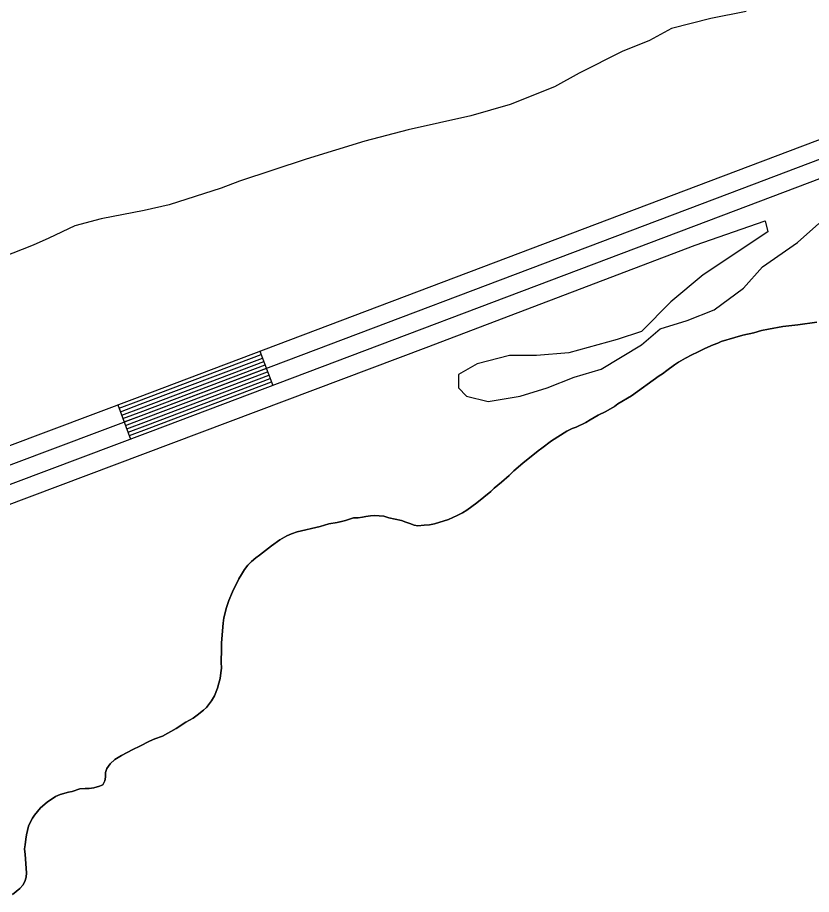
# Model space of a CAD drawing. Extents: x 3250478 to 3288318, y 788638 to 816472.
# Drawn here: x 3279625 to 3280279, y 801245 to 801966 of the extents above; entities that cross this region are included whole.
import ezdxf

# ---------------------------------------------------------------- set-up
doc = ezdxf.new("R2010")
doc.units = 0
for name, color, linetype in [('V-ROAD-CNTR', 7, 'Continuous'), ('V-SITE-VEGE', 7, 'Continuous'), ('V-TOPO-SHOR', 7, 'Continuous')]:
    doc.layers.add(name, color=color, linetype=linetype)

msp = doc.modelspace()

# ---------------------------------------------------------------- linework, layer by layer
at = {"layer": 'V-ROAD-CNTR'}
for p, q in [((3279824.8, 801691.27), (3279835.4, 801663.21)), ((3279707.89, 801647.14), (3279718.42, 801619.05))]:
    msp.add_line(p, q, dxfattribs=at)
for points in [[(3279082.67, 801392.08), (3279366.73, 801503.13), (3279729.47, 801639.21), (3280211.42, 801821.34), (3280733.6, 802019.11), (3281207.62, 802201.42), (3281400.88, 802276.74), (3281838.66, 802438.44), (3281990.13, 802489.67), (3282194.67, 802565.33), (3282521.86, 802691.26), (3282957.99, 802858.73), (3283121.55, 802911.32), (3283189.6, 802930.13), (3283253.66, 802955.86), (3283320.07, 802987.71), (3283377.28, 803019.01), (3283437.72, 803056.37), (3283497.47, 803110.31), (3283521.03, 803145.53)], [(3279175.68, 801410.27), (3279372.09, 801489.12), (3279734.76, 801625.17), (3280216.73, 801807.31), (3280738.95, 802005.1), (3281213.03, 802187.44), (3281406.2, 802262.71), (3281843.66, 802424.3), (3281995.14, 802475.53), (3282199.97, 802551.29), (3282527.24, 802677.26), (3282962.98, 802844.58), (3283125.84, 802896.95), (3283179.53, 802911.78)], [(3279072.99, 801403.29), (3279361.36, 801517.14), (3279724.18, 801653.25), (3280206.12, 801835.37), (3280728.25, 802033.12), (3281202.2, 802215.41), (3281395.56, 802290.76), (3281833.66, 802452.59), (3281932.94, 802486.16)], [(3279708.94, 801644.33), (3279725.24, 801650.44), (3279825.86, 801688.46)], [(3279709.99, 801641.52), (3279726.3, 801647.63), (3279826.92, 801685.66)], [(3279711.05, 801638.71), (3279727.36, 801644.83), (3279827.98, 801682.85)], [(3279712.1, 801635.9), (3279728.41, 801642.02), (3279829.04, 801680.05)], [(3279713.15, 801633.09), (3279729.47, 801639.21), (3279830.1, 801677.24)], [(3279714.21, 801630.28), (3279730.53, 801636.4), (3279831.16, 801674.43)], [(3279715.26, 801627.47), (3279731.58, 801633.6), (3279832.22, 801671.63)], [(3279716.31, 801624.66), (3279732.64, 801630.79), (3279833.28, 801668.82)], [(3279717.37, 801621.86), (3279733.7, 801627.98), (3279834.34, 801666.01)]]:
    msp.add_lwpolyline(points, dxfattribs=at)
at = {"layer": 'V-SITE-VEGE'}
for p, q in [((3280224.86, 801970.66), (3280195.79, 801964.79)), ((3280195.79, 801964.79), (3280163.52, 801956.7)), ((3280163.52, 801956.7), (3280145.32, 801946.69)), ((3280145.32, 801946.69), (3280122.79, 801937.68)), ((3280122.79, 801937.68), (3280087.43, 801919.82)), ((3280087.43, 801919.82), (3280067.09, 801908.69)), ((3280067.09, 801908.69), (3280030.61, 801894.06)), ((3280030.61, 801894.06), (3279998.35, 801884.89)), ((3279998.35, 801884.89), (3279946.7, 801873.25)), ((3279946.7, 801873.25), (3279911.2, 801864.03)), ((3279911.2, 801864.03), (3279862.84, 801849.2)), ((3279862.84, 801849.2), (3279808.05, 801831.03)), ((3279793.02, 801825.39), (3279750.04, 801811.73)), ((3279808.05, 801831.03), (3279793.02, 801825.39)), ((3279750.04, 801811.73), (3279729.59, 801807.07)), ((3279729.59, 801807.07), (3279694.06, 801800.02)), ((3279694.06, 801800.02), (3279672.55, 801794.26)), ((3279672.55, 801794.26), (3279651.11, 801784.19)), ((3279651.11, 801784.19), (3279638.24, 801778.58)), ((3279638.24, 801778.58), (3279612.49, 801768.45))]:
    msp.add_line(p, q, dxfattribs=at)
for points in [[(3279613.99, 801563.61), (3279961.54, 801694.3), (3280182.9, 801778.47), (3280240.46, 801798.41), (3280242.67, 801789.55), (3280189.55, 801754.11), (3280162.98, 801731.96), (3280138.63, 801707.59), (3280118.71, 801700.94), (3280078.86, 801689.87), (3280052.3, 801687.65), (3280030.16, 801687.65), (3280003.6, 801681.01), (3279988.1, 801672.15), (3279988.1, 801661.07), (3279994.74, 801654.43), (3280012.45, 801650), (3280039.01, 801654.43), (3280061.15, 801661.07), (3280083.29, 801669.93), (3280105.42, 801676.58), (3280138.63, 801696.51), (3280154.12, 801709.81), (3280176.26, 801716.45), (3280198.4, 801725.31), (3280222.75, 801743.03), (3280238.25, 801760.75), (3280267.02, 801780.69), (3280284.73, 801796.19)], [(3280282.96, 801715.09), (3280267.49, 801713.05), (3280255, 801711.65), (3280243.11, 801709.47), (3280237.37, 801708.19), (3280231.24, 801706.5), (3280222.14, 801704.56), (3280204.34, 801699.31), (3280201.58, 801697.87), (3280197.63, 801696.42), (3280190.93, 801693.53), (3280184.82, 801690.45), (3280180.28, 801688.39), (3280174.96, 801685.52), (3280169.26, 801682.25), (3280165.92, 801680.01), (3280159.63, 801675.34), (3280155.9, 801672.7), (3280153.15, 801671.06), (3280130.37, 801654.6), (3280119.35, 801648.06), (3280116.41, 801645.83), (3280109.52, 801641.74), (3280103.02, 801638.66), (3280096.52, 801634.97), (3280092.98, 801632.73), (3280084.9, 801628.83), (3280081.74, 801627.78), (3280077.4, 801625.53), (3280064.82, 801617.57), (3280056.77, 801611.48), (3280053.83, 801609.45), (3280041.08, 801599.11), (3280033.63, 801592.83), (3280029.72, 801588.99), (3280023.45, 801583.53), (3280017.57, 801578.66), (3280014.84, 801575.83), (3280003.27, 801566.51), (3279995.02, 801560.61), (3279991.48, 801558.37), (3279987.15, 801556.11), (3279980.05, 801552.82), (3279968.38, 801549.45), (3279964.22, 801548.59), (3279959.86, 801548.12), (3279954.7, 801547.84), (3279951.71, 801548.39), (3279948.11, 801549.72), (3279944.72, 801550.66), (3279941.32, 801551.99), (3279930.75, 801554.4), (3279926.76, 801555.53), (3279922.78, 801556.06), (3279919.2, 801556.2), (3279915.83, 801555.95), (3279912.06, 801555.49), (3279909.09, 801554.84), (3279905.52, 801554.39), (3279901.75, 801554.33), (3279898.39, 801553.28), (3279895.23, 801552.04), (3279888.3, 801550.33), (3279881.57, 801549.23), (3279874.25, 801547.13), (3279855.45, 801542.65), (3279850.91, 801541.19), (3279846.96, 801539.53), (3279841.05, 801536.06), (3279834.38, 801531.18), (3279824.57, 801523.47), (3279821.43, 801521.44), (3279817.9, 801518.4), (3279814.97, 801515.37), (3279812.05, 801511.75), (3279809.73, 801507.73), (3279807.41, 801504.12), (3279802.21, 801493.51), (3279799.35, 801486.31), (3279797.26, 801480.52), (3279795.02, 801471.94), (3279794.49, 801467.56), (3279793.16, 801451.64), (3279793.25, 801446.28), (3279793.02, 801435.55), (3279793.1, 801430.78)], [(3279793.1, 801430.78), (3279792.77, 801426.8), (3279792.05, 801422.22), (3279791.12, 801418.43), (3279789.79, 801414.24), (3279787.32, 801407.84), (3279785, 801403.83), (3279780.72, 801398.4), (3279778.37, 801396.17), (3279773.27, 801391.92), (3279769.93, 801389.68), (3279763.83, 801386.2), (3279755.77, 801381.1), (3279744.55, 801374.76), (3279738.42, 801372.48), (3279734.08, 801370.62), (3279726, 801366.52), (3279720.29, 801363.84), (3279710.83, 801358.92), (3279705.52, 801355.45), (3279701.6, 801352.01), (3279698.89, 801348.19), (3279697.75, 801345), (3279697.81, 801341.02), (3279697.06, 801338.03), (3279695.53, 801334.83), (3279692.77, 801333.59), (3279688.22, 801332.33), (3279684.26, 801331.66), (3279681.07, 801331.81), (3279676.51, 801331.34), (3279670.19, 801329.25), (3279667.22, 801328.8), (3279660.49, 801326.91), (3279656.55, 801325.25), (3279649.67, 801320.57), (3279644.38, 801315.72), (3279639.31, 801309.88), (3279637.57, 801307.26), (3279635.64, 801303.86), (3279634.3, 801300.66), (3279632.62, 801293.67), (3279632.09, 801290.09), (3279631.77, 801285.52), (3279631.22, 801282.13), (3279631.7, 801277.37), (3279632.73, 801262.49), (3279632.4, 801258.71), (3279631.26, 801255.31), (3279629.72, 801252.31), (3279627.19, 801249.48), (3279621.11, 801244.62)]]:
    msp.add_lwpolyline(points, dxfattribs=at)
at = {"layer": 'V-TOPO-SHOR'}
for points in [[(3279987.15, 801556.11), (3279991.48, 801558.37), (3279995.02, 801560.61), (3280003.27, 801566.51), (3280014.84, 801575.83), (3280017.57, 801578.66), (3280023.45, 801583.53), (3280029.72, 801588.99), (3280033.63, 801592.83), (3280041.08, 801599.11), (3280053.83, 801609.45), (3280056.77, 801611.48), (3280064.82, 801617.57), (3280077.4, 801625.53), (3280081.74, 801627.78), (3280084.9, 801628.83), (3280092.98, 801632.73), (3280096.52, 801634.97), (3280103.02, 801638.66), (3280109.52, 801641.74), (3280116.41, 801645.83), (3280119.35, 801648.06), (3280130.37, 801654.6), (3280153.15, 801671.06), (3280155.9, 801672.7), (3280159.63, 801675.34), (3280165.92, 801680.01), (3280169.26, 801682.25), (3280174.96, 801685.52), (3280180.28, 801688.39), (3280184.82, 801690.45), (3280190.93, 801693.53), (3280197.63, 801696.42), (3280201.58, 801697.87), (3280204.34, 801699.31), (3280215.61, 801702.67), (3280222.14, 801704.56), (3280231.24, 801706.5), (3280237.37, 801708.19), (3280243.11, 801709.47), (3280255, 801711.65), (3280267.49, 801713.05), (3280282.96, 801715.09)], [(3279621.11, 801244.62), (3279627.19, 801249.48), (3279629.72, 801252.31), (3279631.26, 801255.31), (3279632.4, 801258.71), (3279632.73, 801262.49), (3279631.7, 801277.37), (3279631.22, 801282.13), (3279631.77, 801285.52), (3279632.09, 801290.09), (3279632.62, 801293.68), (3279634.3, 801300.66), (3279635.64, 801303.86), (3279637.57, 801307.26), (3279639.31, 801309.88), (3279644.38, 801315.72), (3279649.67, 801320.57), (3279656.55, 801325.26), (3279660.49, 801326.91), (3279667.22, 801328.81), (3279670.19, 801329.25), (3279676.51, 801331.34), (3279681.07, 801331.81), (3279684.26, 801331.66), (3279688.22, 801332.33), (3279692.77, 801333.59), (3279695.53, 801334.83), (3279697.06, 801338.03), (3279697.81, 801341.02), (3279697.75, 801345), (3279698.89, 801348.19), (3279701.6, 801352.01), (3279705.52, 801355.45), (3279710.83, 801358.92), (3279720.29, 801363.84), (3279726, 801366.52), (3279734.08, 801370.62), (3279738.42, 801372.48), (3279744.55, 801374.76), (3279755.77, 801381.1), (3279763.83, 801386.2), (3279769.93, 801389.68), (3279773.27, 801391.92), (3279778.37, 801396.17), (3279780.72, 801398.4), (3279785, 801403.83), (3279787.32, 801407.84), (3279789.79, 801414.24), (3279791.12, 801418.43), (3279792.05, 801422.22), (3279792.77, 801426.8), (3279793.1, 801430.78), (3279793.02, 801435.55), (3279793.25, 801446.28), (3279793.16, 801451.64), (3279794.49, 801467.56), (3279795.02, 801471.94), (3279797.26, 801480.52), (3279799.35, 801486.31), (3279802.21, 801493.51), (3279807.41, 801504.12), (3279809.73, 801507.73), (3279812.05, 801511.75), (3279814.97, 801515.37), (3279817.9, 801518.4), (3279821.43, 801521.44), (3279824.57, 801523.47), (3279834.38, 801531.18), (3279841.06, 801536.06), (3279846.96, 801539.53), (3279850.91, 801541.19), (3279855.45, 801542.65), (3279874.25, 801547.13), (3279881.57, 801549.23), (3279888.3, 801550.33), (3279891.87, 801551.19), (3279895.23, 801552.04), (3279898.39, 801553.28), (3279901.75, 801554.33), (3279905.52, 801554.39), (3279909.09, 801554.84), (3279912.06, 801555.49), (3279915.83, 801555.95), (3279919.2, 801556.2), (3279922.78, 801556.06), (3279926.76, 801555.53), (3279930.75, 801554.4), (3279941.32, 801551.99), (3279944.72, 801550.66), (3279948.11, 801549.72), (3279951.71, 801548.39), (3279954.7, 801547.84), (3279959.86, 801548.12), (3279964.22, 801548.59), (3279968.38, 801549.45), (3279980.05, 801552.82), (3279987.15, 801556.11)]]:
    msp.add_lwpolyline(points, dxfattribs=at)

doc.saveas('drawing.dxf')
